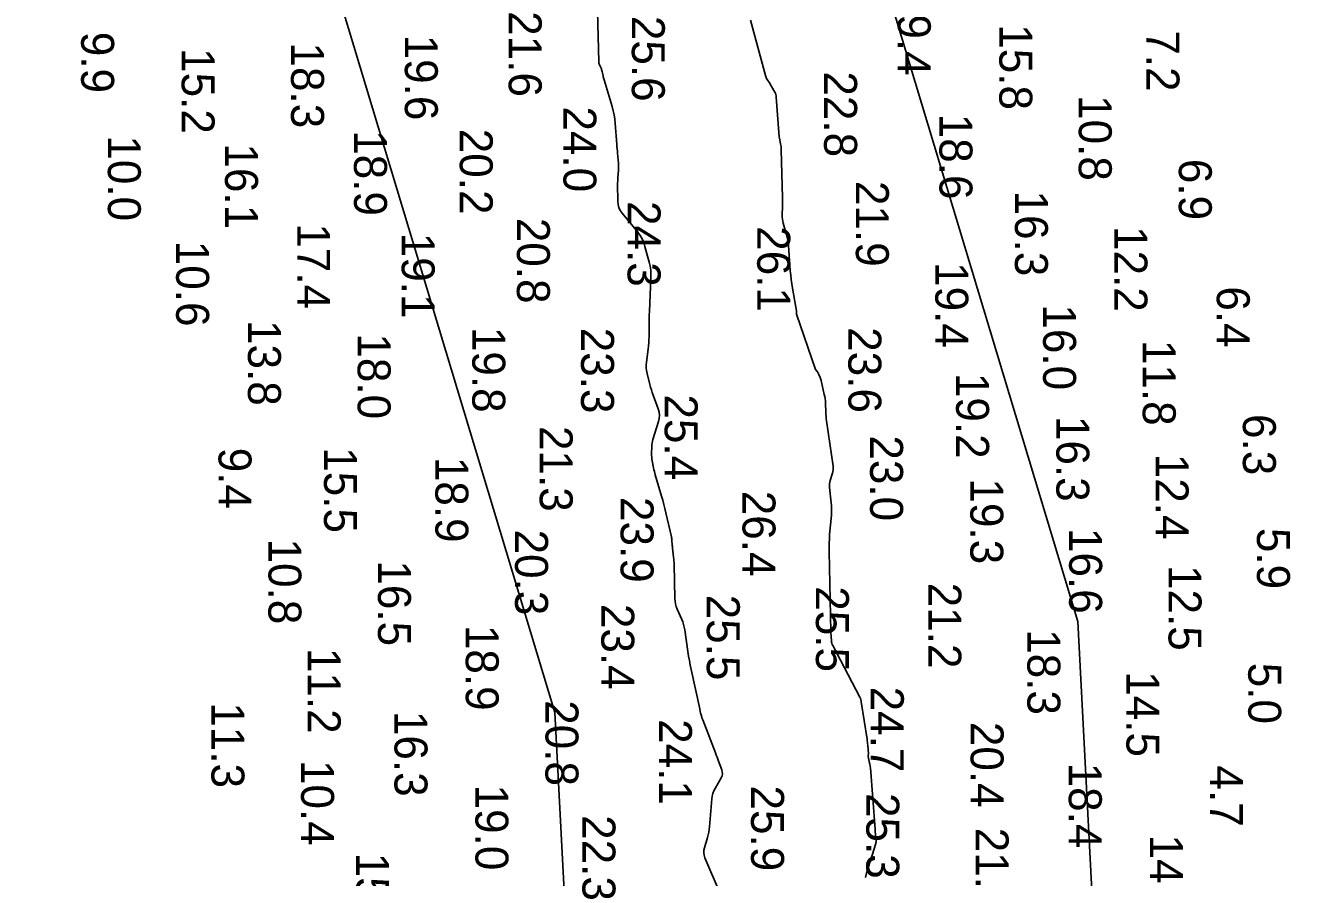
# Model space of a CAD drawing. Extents: x 1178573 to 1187098, y 693282 to 751751.
# Drawn here: x 1183055.6 to 1183543.7, y 741721.5 to 742044.5 of the extents above; entities that cross this region are included whole.
import ezdxf

# ---------------------------------------------------------------- set-up
doc = ezdxf.new("R2010")
doc.units = 0
for name, color, linetype in [('G-ANNO-PATT', 7, 'Continuous'), ('V-HYDS-MAJR', 7, 'Continuous'), ('V-HYDS-SOUN', 7, 'Continuous')]:
    doc.layers.add(name, color=color, linetype=linetype)

msp = doc.modelspace()

# ---------------------------------------------------------------- linework, layer by layer
at = {"layer": 'G-ANNO-PATT'}
for points in [[(1183884.78, 738706.45), (1183565.77, 739696.46), (1183463.01, 741660.48), (1183454.74, 741818.49), (1183255.55, 742478.87)], [(1183055.57, 742449.3), (1183256.28, 741783.89), (1183367.41, 739659.95), (1183480.15, 739310.05)], [(1183319.13, 741715.24), (1183313.3, 741728.84), (1183312.99, 741729.79), (1183312.85, 741730.74), (1183312.89, 741731.7), (1183313.1, 741732.67), (1183314.3, 741736.57), (1183314.57, 741737.55), (1183314.79, 741738.54), (1183314.96, 741739.54), (1183315.07, 741740.55), (1183315.94, 741751.17), (1183316.08, 741752.21), (1183316.33, 741753.22), (1183316.69, 741754.19), (1183317.16, 741755.13), (1183319.45, 741759.2), (1183319.78, 741759.94), (1183319.92, 741760.7), (1183319.89, 741761.47), (1183319.68, 741762.26), (1183318.48, 741765.43), (1183318.18, 741766.22), (1183317.88, 741767.01), (1183317.57, 741767.8), (1183317.27, 741768.59), (1183312.45, 741781.14), (1183312.35, 741781.39), (1183312.26, 741781.66), (1183312.18, 741781.92), (1183312.09, 741782.18), (1183311.71, 741783.46), (1183311.66, 741783.62), (1183311.62, 741783.77), (1183311.58, 741783.93), (1183311.55, 741784.09), (1183311.44, 741784.72), (1183311.41, 741784.88), (1183311.37, 741785.04), (1183311.34, 741785.2), (1183311.31, 741785.36), (1183308.09, 741800.25), (1183307.73, 741801.95), (1183307.41, 741803.65), (1183307.11, 741805.35), (1183306.84, 741807.06), (1183305.62, 741815.25), (1183305.43, 741816.28), (1183305.18, 741817.3), (1183304.86, 741818.3), (1183304.47, 741819.28), (1183302.79, 741823.17), (1183302.42, 741824.15), (1183302.14, 741825.15), (1183301.97, 741826.18), (1183301.9, 741827.22), (1183301.61, 741840.04), (1183301.59, 741840.74), (1183301.55, 741841.43), (1183301.49, 741842.13), (1183301.42, 741842.82), (1183301.01, 741846.26), (1183300.97, 741846.61), (1183300.93, 741846.97), (1183300.9, 741847.33), (1183300.88, 741847.69), (1183300.79, 741849.13), (1183300.76, 741849.49), (1183300.72, 741849.84), (1183300.66, 741850.2), (1183300.59, 741850.55), (1183298.5, 741859.71), (1183298.12, 741861.29), (1183297.72, 741862.86), (1183297.3, 741864.44), (1183296.85, 741866), (1183294.47, 741874.05), (1183294.28, 741874.71), (1183294.11, 741875.37), (1183293.96, 741876.04), (1183293.82, 741876.71), (1183293.3, 741879.4), (1183293.18, 741880.08), (1183293.11, 741880.75), (1183293.07, 741881.43), (1183293.07, 741882.11), (1183293.13, 741884.85), (1183293.16, 741885.53), (1183293.25, 741886.2), (1183293.38, 741886.87), (1183293.57, 741887.53), (1183295.69, 741894.28), (1183295.98, 741895.5), (1183296.05, 741896.72), (1183295.92, 741897.93), (1183295.57, 741899.13), (1183293.65, 741904.32), (1183293.29, 741905.33), (1183292.96, 741906.36), (1183292.66, 741907.39), (1183292.39, 741908.43), (1183291.35, 741912.61), (1183291.14, 741913.66), (1183291.03, 741914.72), (1183291.02, 741915.78), (1183291.11, 741916.84), (1183291.76, 741921.83), (1183291.89, 741923.01), (1183291.99, 741924.19), (1183292.05, 741925.37), (1183292.08, 741926.55), (1183292.11, 741931.28), (1183292.12, 741932.46), (1183292.15, 741933.65), (1183292.19, 741934.83), (1183292.23, 741936.01), (1183292.82, 741948.7), (1183292.83, 741950.24), (1183292.72, 741951.77), (1183292.5, 741953.28), (1183292.15, 741954.78), (1183290.54, 741960.76), (1183290.07, 741962.22), (1183289.45, 741963.61), (1183288.68, 741964.92), (1183287.78, 741966.15), (1183281.83, 741973.41), (1183281.12, 741974.44), (1183280.62, 741975.53), (1183280.31, 741976.7), (1183280.2, 741977.95), (1183280.16, 741984.27), (1183280.17, 741984.94), (1183280.19, 741985.62), (1183280.22, 741986.29), (1183280.27, 741986.96), (1183280.49, 741989.66), (1183280.53, 741990.33), (1183280.54, 741991), (1183280.53, 741991.67), (1183280.48, 741992.35), (1183280.14, 741996.07), (1183280.06, 741996.92), (1183279.99, 741997.77), (1183279.92, 741998.61), (1183279.85, 741999.46), (1183279.24, 742007.45), (1183279.07, 742009.05), (1183278.82, 742010.64), (1183278.48, 742012.22), (1183278.06, 742013.78), (1183275.02, 742023.94), (1183274.91, 742024.32), (1183274.81, 742024.7), (1183274.71, 742025.09), (1183274.63, 742025.47), (1183274.29, 742027.12), (1183274.21, 742027.45), (1183274.11, 742027.77), (1183274, 742028.09), (1183273.86, 742028.41), (1183273.29, 742029.65), (1183273.17, 742029.97), (1183273.07, 742030.29), (1183273.01, 742030.62), (1183272.99, 742030.96), (1183272.51, 742049.86)], [(1183330.61, 742046.63), (1183336.24, 742025.6), (1183336.36, 742025.22), (1183336.51, 742024.84), (1183336.69, 742024.48), (1183336.89, 742024.13), (1183337.77, 742022.77), (1183337.99, 742022.43), (1183338.2, 742022.08), (1183338.41, 742021.73), (1183338.61, 742021.38), (1183339.78, 742019.31), (1183340.01, 742018.84), (1183340.19, 742018.36), (1183340.31, 742017.85), (1183340.37, 742017.33), (1183341.32, 742003.97), (1183341.36, 742003.43), (1183341.43, 742002.89), (1183341.51, 742002.36), (1183341.61, 742001.82), (1183342.03, 741999.69), (1183342.13, 741999.16), (1183342.2, 741998.62), (1183342.25, 741998.08), (1183342.27, 741997.54), (1183342.75, 741979.19), (1183342.76, 741978.38), (1183342.76, 741977.57), (1183342.75, 741976.76), (1183342.73, 741975.95), (1183342.61, 741972.71), (1183342.61, 741971.91), (1183342.67, 741971.11), (1183342.8, 741970.32), (1183342.99, 741969.54), (1183344.24, 741965.14), (1183344.5, 741964.14), (1183344.71, 741963.13), (1183344.86, 741962.12), (1183344.97, 741961.09), (1183345.7, 741951.54), (1183345.85, 741949.88), (1183346.04, 741948.22), (1183346.27, 741946.58), (1183346.54, 741944.93), (1183347.84, 741937.67), (1183348, 741936.38), (1183348.05, 741935.09), (1183355.28, 741914.09), (1183355.98, 741913.15), (1183356.56, 741912.14), (1183357.02, 741911.07), (1183357.35, 741909.95), (1183358.59, 741904.63), (1183358.76, 741903.81), (1183358.89, 741902.98), (1183358.99, 741902.14), (1183359.04, 741901.3), (1183359.17, 741897.93), (1183359.21, 741897.09), (1183359.28, 741896.25), (1183359.36, 741895.41), (1183359.47, 741894.57), (1183361.92, 741877.4), (1183361.98, 741876.71), (1183361.96, 741876.03), (1183361.87, 741875.35), (1183361.7, 741874.68), (1183360.87, 741871.99), (1183360.7, 741871.32), (1183360.59, 741870.64), (1183360.56, 741869.95), (1183360.6, 741869.26), (1183361.23, 741863.54), (1183361.33, 741862.35), (1183361.37, 741861.16), (1183361.36, 741859.98), (1183361.28, 741858.79), (1183360.62, 741851.48), (1183360.5, 741849.87), (1183360.42, 741848.25), (1183360.39, 741846.64), (1183360.41, 741845.02), (1183361.09, 741814.66), (1183361.1, 741814.21), (1183361.12, 741813.76), (1183361.15, 741813.31), (1183361.18, 741812.86), (1183361.32, 741811.07), (1183361.38, 741810.63), (1183361.48, 741810.2), (1183361.62, 741809.78), (1183361.81, 741809.38), (1183372.11, 741789.8), (1183372.18, 741789.66), (1183372.24, 741789.52), (1183372.29, 741789.37), (1183372.33, 741789.22), (1183372.48, 741788.61), (1183372.52, 741788.46), (1183372.55, 741788.31), (1183372.58, 741788.16), (1183372.6, 741788), (1183374.8, 741773.79), (1183374.88, 741773.22), (1183374.95, 741772.66), (1183375.01, 741772.09), (1183375.06, 741771.52), (1183375.32, 741768.27), (1183375.32, 741768.19), (1183375.32, 741768.1), (1183375.31, 741768.02), (1183375.29, 741767.93), (1183375.22, 741767.6), (1183375.2, 741767.51), (1183375.2, 741767.43), (1183375.2, 741767.34), (1183375.22, 741767.26), (1183375.79, 741764.77), (1183375.88, 741764.32), (1183375.96, 741763.88), (1183376.02, 741763.43), (1183376.06, 741762.97), (1183377.84, 741739.68), (1183377.86, 741739.44), (1183377.88, 741739.21), (1183377.9, 741738.97), (1183377.92, 741738.74), (1183377.99, 741737.79), (1183378.01, 741737.56), (1183378.03, 741737.32), (1183378.06, 741737.09), (1183378.08, 741736.86), (1183378.24, 741735.51), (1183378.26, 741735.2), (1183378.24, 741734.91), (1183378.2, 741734.61), (1183378.12, 741734.32), (1183374.55, 741722.98), (1183374.18, 741721.36)]]:
    msp.add_lwpolyline(points, dxfattribs=at)
at = {"layer": 'V-HYDS-MAJR'}
for points in [[(1183319.13, 741715.24), (1183313.3, 741728.84), (1183312.99, 741729.79), (1183312.85, 741730.74), (1183312.89, 741731.7), (1183313.1, 741732.67), (1183314.3, 741736.57), (1183314.57, 741737.55), (1183314.79, 741738.54), (1183314.96, 741739.54), (1183315.07, 741740.55), (1183315.94, 741751.17), (1183316.08, 741752.21), (1183316.33, 741753.22), (1183316.69, 741754.19), (1183317.16, 741755.13), (1183319.45, 741759.2), (1183319.78, 741759.94), (1183319.92, 741760.7), (1183319.89, 741761.47), (1183319.68, 741762.26), (1183318.48, 741765.43), (1183318.18, 741766.22), (1183317.88, 741767.01), (1183317.57, 741767.8), (1183317.27, 741768.59), (1183312.45, 741781.14), (1183312.35, 741781.39), (1183312.26, 741781.66), (1183312.18, 741781.92), (1183312.09, 741782.18), (1183311.71, 741783.46), (1183311.66, 741783.62), (1183311.62, 741783.77), (1183311.58, 741783.93), (1183311.55, 741784.09), (1183311.44, 741784.72), (1183311.41, 741784.88), (1183311.37, 741785.04), (1183311.34, 741785.2), (1183311.31, 741785.36), (1183308.09, 741800.25), (1183307.73, 741801.95), (1183307.41, 741803.65), (1183307.11, 741805.35), (1183306.84, 741807.06), (1183305.62, 741815.25), (1183305.43, 741816.28), (1183305.18, 741817.3), (1183304.86, 741818.3), (1183304.47, 741819.28), (1183302.79, 741823.17), (1183302.42, 741824.15), (1183302.14, 741825.15), (1183301.97, 741826.18), (1183301.9, 741827.22), (1183301.61, 741840.04), (1183301.59, 741840.74), (1183301.55, 741841.43), (1183301.49, 741842.13), (1183301.42, 741842.82), (1183301.01, 741846.26), (1183300.97, 741846.61), (1183300.93, 741846.97), (1183300.9, 741847.33), (1183300.88, 741847.69), (1183300.79, 741849.13), (1183300.76, 741849.49), (1183300.72, 741849.84), (1183300.66, 741850.2), (1183300.59, 741850.55), (1183298.5, 741859.71), (1183298.12, 741861.29), (1183297.72, 741862.86), (1183297.3, 741864.44), (1183296.85, 741866), (1183294.47, 741874.05), (1183294.28, 741874.71), (1183294.11, 741875.37), (1183293.96, 741876.04), (1183293.82, 741876.71), (1183293.3, 741879.4), (1183293.18, 741880.08), (1183293.11, 741880.75), (1183293.07, 741881.43), (1183293.07, 741882.11), (1183293.13, 741884.85), (1183293.16, 741885.53), (1183293.25, 741886.2), (1183293.38, 741886.87), (1183293.57, 741887.53), (1183295.69, 741894.28), (1183295.98, 741895.5), (1183296.05, 741896.72), (1183295.92, 741897.93), (1183295.57, 741899.13), (1183293.65, 741904.32), (1183293.29, 741905.33), (1183292.96, 741906.36), (1183292.66, 741907.39), (1183292.39, 741908.43), (1183291.35, 741912.61), (1183291.14, 741913.66), (1183291.03, 741914.72), (1183291.02, 741915.78), (1183291.11, 741916.84), (1183291.76, 741921.83), (1183291.89, 741923.01), (1183291.99, 741924.19), (1183292.05, 741925.37), (1183292.08, 741926.55), (1183292.11, 741931.28), (1183292.12, 741932.46), (1183292.15, 741933.65), (1183292.19, 741934.83), (1183292.23, 741936.01), (1183292.82, 741948.7), (1183292.83, 741950.24), (1183292.72, 741951.77), (1183292.5, 741953.28), (1183292.15, 741954.78), (1183290.54, 741960.76), (1183290.07, 741962.22), (1183289.45, 741963.61), (1183288.68, 741964.92), (1183287.78, 741966.15), (1183281.83, 741973.41), (1183281.12, 741974.44), (1183280.62, 741975.53), (1183280.31, 741976.7), (1183280.2, 741977.95), (1183280.16, 741984.27), (1183280.17, 741984.94), (1183280.19, 741985.62), (1183280.22, 741986.29), (1183280.27, 741986.96), (1183280.49, 741989.66), (1183280.53, 741990.33), (1183280.54, 741991), (1183280.53, 741991.67), (1183280.48, 741992.35), (1183280.14, 741996.07), (1183280.06, 741996.92), (1183279.99, 741997.77), (1183279.92, 741998.61), (1183279.85, 741999.46), (1183279.24, 742007.45), (1183279.07, 742009.05), (1183278.82, 742010.64), (1183278.48, 742012.22), (1183278.06, 742013.78), (1183275.02, 742023.94), (1183274.91, 742024.32), (1183274.81, 742024.7), (1183274.71, 742025.09), (1183274.63, 742025.47), (1183274.29, 742027.12), (1183274.21, 742027.45), (1183274.11, 742027.77), (1183274, 742028.09), (1183273.86, 742028.41), (1183273.29, 742029.65), (1183273.17, 742029.97), (1183273.07, 742030.29), (1183273.01, 742030.62), (1183272.99, 742030.96), (1183272.51, 742049.86)], [(1183330.61, 742046.63), (1183336.24, 742025.6), (1183336.36, 742025.22), (1183336.51, 742024.84), (1183336.69, 742024.48), (1183336.89, 742024.13), (1183337.77, 742022.77), (1183337.99, 742022.43), (1183338.2, 742022.08), (1183338.41, 742021.73), (1183338.61, 742021.38), (1183339.78, 742019.31), (1183340.01, 742018.84), (1183340.19, 742018.36), (1183340.31, 742017.85), (1183340.37, 742017.33), (1183341.32, 742003.97), (1183341.36, 742003.43), (1183341.43, 742002.89), (1183341.51, 742002.36), (1183341.61, 742001.82), (1183342.03, 741999.69), (1183342.13, 741999.16), (1183342.2, 741998.62), (1183342.25, 741998.08), (1183342.27, 741997.54), (1183342.75, 741979.19), (1183342.76, 741978.38), (1183342.76, 741977.57), (1183342.75, 741976.76), (1183342.73, 741975.95), (1183342.61, 741972.71), (1183342.61, 741971.91), (1183342.67, 741971.11), (1183342.8, 741970.32), (1183342.99, 741969.54), (1183344.24, 741965.14), (1183344.5, 741964.14), (1183344.71, 741963.13), (1183344.86, 741962.12), (1183344.97, 741961.09), (1183345.7, 741951.54), (1183345.85, 741949.88), (1183346.04, 741948.22), (1183346.27, 741946.58), (1183346.54, 741944.93), (1183347.84, 741937.67), (1183348, 741936.38), (1183348.05, 741935.09), (1183355.28, 741914.09), (1183355.98, 741913.15), (1183356.56, 741912.14), (1183357.02, 741911.07), (1183357.35, 741909.95), (1183358.59, 741904.63), (1183358.76, 741903.81), (1183358.89, 741902.98), (1183358.99, 741902.14), (1183359.04, 741901.3), (1183359.17, 741897.93), (1183359.21, 741897.09), (1183359.28, 741896.25), (1183359.36, 741895.41), (1183359.47, 741894.57), (1183361.92, 741877.4), (1183361.98, 741876.71), (1183361.96, 741876.03), (1183361.87, 741875.35), (1183361.7, 741874.68), (1183360.87, 741871.99), (1183360.7, 741871.32), (1183360.59, 741870.64), (1183360.56, 741869.95), (1183360.6, 741869.26), (1183361.23, 741863.54), (1183361.33, 741862.35), (1183361.37, 741861.16), (1183361.36, 741859.98), (1183361.28, 741858.79), (1183360.62, 741851.48), (1183360.5, 741849.87), (1183360.42, 741848.25), (1183360.39, 741846.64), (1183360.41, 741845.02), (1183361.09, 741814.66), (1183361.1, 741814.21), (1183361.12, 741813.76), (1183361.15, 741813.31), (1183361.18, 741812.86), (1183361.32, 741811.07), (1183361.38, 741810.63), (1183361.48, 741810.2), (1183361.62, 741809.78), (1183361.81, 741809.38), (1183372.11, 741789.8), (1183372.18, 741789.66), (1183372.24, 741789.52), (1183372.29, 741789.37), (1183372.33, 741789.22), (1183372.48, 741788.61), (1183372.52, 741788.46), (1183372.55, 741788.31), (1183372.58, 741788.16), (1183372.6, 741788), (1183374.8, 741773.79), (1183374.88, 741773.22), (1183374.95, 741772.66), (1183375.01, 741772.09), (1183375.06, 741771.52), (1183375.32, 741768.27), (1183375.32, 741768.19), (1183375.32, 741768.1), (1183375.31, 741768.02), (1183375.29, 741767.93), (1183375.22, 741767.6), (1183375.2, 741767.51), (1183375.2, 741767.43), (1183375.2, 741767.34), (1183375.22, 741767.26), (1183375.79, 741764.77), (1183375.88, 741764.32), (1183375.96, 741763.88), (1183376.02, 741763.43), (1183376.06, 741762.97), (1183377.84, 741739.68), (1183377.86, 741739.44), (1183377.88, 741739.21), (1183377.9, 741738.97), (1183377.92, 741738.74), (1183377.99, 741737.79), (1183378.01, 741737.56), (1183378.03, 741737.32), (1183378.06, 741737.09), (1183378.08, 741736.86), (1183378.24, 741735.51), (1183378.26, 741735.2), (1183378.24, 741734.91), (1183378.2, 741734.61), (1183378.12, 741734.32), (1183374.55, 741722.98), (1183374.18, 741721.36)]]:
    msp.add_lwpolyline(points, dxfattribs=at)

# ---------------------------------------------------------------- texts
at = {"layer": 'V-HYDS-SOUN'}
for s, p in [('19.4 ', (1183386.47, 742058.08)), ('21.6 ', (1183238.84, 742050)), ('25.6 ', (1183285.56, 742048.23)), ('9.9', (1183076.61, 742042.18)), ('19.6 ', (1183199.43, 742041.11)), ('15.8 ', (1183425, 742045.05)), ('7.2', (1183480.84, 742042.76)), ('15.2 ', (1183114.74, 742035.99)), ('18.3 ', (1183156.26, 742038.13)), ('22.8 ', (1183358.53, 742027.17)), ('10.8 ', (1183455.15, 742018.15)), ('24.0 ', (1183259.6, 742013.86)), ('18.6 ', (1183402.29, 742011.09)), ('10.0 ', (1183086.74, 742002.9)), ('18.9 ', (1183180.15, 742004.86)), ('20.2 ', (1183220.26, 742005.41)), ('16.1 ', (1183131.2, 741999.83)), ('6.9', (1183493.11, 741993.98)), ('21.9 ', (1183370.57, 741985.6)), ('24.3 ', (1183283.95, 741977.99)), ('16.3 ', (1183430.93, 741981.96)), ('17.4 ', (1183158.59, 741969.53)), ('20.8 ', (1183241.96, 741971.62)), ('26.1 ', (1183333.14, 741968.43)), ('12.2 ', (1183468.68, 741968.51)), ('10.6 ', (1183112.65, 741962.9)), ('19.1 ', (1183198.23, 741965.94)), ('19.4 ', (1183400.71, 741954.8)), ('6.4', (1183507.51, 741945.62)), ('16.0 ', (1183441.62, 741938.76)), ('13.8 ', (1183139.9, 741932.84)), ('19.8 ', (1183225.03, 741930.25)), ('23.3 ', (1183266.3, 741929.92)), ('23.6 ', (1183367.71, 741930.12)), ('18.0 ', (1183181.52, 741927.77)), ('11.8 ', (1183479.43, 741925.3)), ('19.2 ', (1183408.61, 741912.8)), ('25.4 ', (1183298.02, 741904.61)), ('16.3 ', (1183446.64, 741896.46)), ('6.3', (1183517.42, 741897.19)), ('21.3 ', (1183250.61, 741892.65)), ('23.0 ', (1183375.97, 741889.09)), ('9.4', (1183128.74, 741884.4)), ('15.5 ', (1183168.77, 741884.6)), ('18.9 ', (1183211.02, 741880.94)), ('12.4 ', (1183484.31, 741882.1)), ('19.3 ', (1183414, 741872.74)), ('23.9 ', (1183281.3, 741865.72)), ('26.4 ', (1183327.55, 741868.09)), ('20.3 ', (1183241.26, 741853.35)), ('16.6 ', (1183451.5, 741853.97)), ('5.9', (1183522.77, 741853.99)), ('10.8 ', (1183147.67, 741849.94)), ('16.5 ', (1183189.24, 741841.68)), ('12.5 ', (1183489.21, 741839.91)), ('25.5 ', (1183355.41, 741831.84)), ('21.2 ', (1183398.08, 741833.2)), ('25.5 ', (1183314.01, 741828.66)), ('23.4 ', (1183273.97, 741825.15)), ('18.9 ', (1183222.54, 741817.2)), ('18.3 ', (1183435.65, 741815.56)), ('11.2 ', (1183162.58, 741808.47)), ('5.0', (1183519.46, 741802.84)), ('14.5 ', (1183473.23, 741799.62)), ('24.7 ', (1183376.24, 741793.77)), ('11.3 ', (1183126.04, 741787.83)), ('20.8 ', (1183252.79, 741788.62)), ('16.3 ', (1183195.5, 741784.58)), ('24.1 ', (1183295.87, 741781.43)), ('20.4 ', (1183414.1, 741780.4)), ('10.4 ', (1183160.06, 741765.96)), ('18.4 ', (1183451.37, 741764.94)), ('4.7', (1183504.95, 741763.86)), ('19.0 ', (1183226.2, 741756.61)), ('25.9 ', (1183330.81, 741756.27)), ('25.3 ', (1183374.53, 741753.42)), ('22.3 ', (1183266.82, 741745.02)), ('21.2 ', (1183416.02, 741740.26)), ('14.0 ', (1183482.14, 741737.65)), ('15.6 ', (1183180.93, 741730.78))]:
    msp.add_text(s, height=12.5, rotation=270, dxfattribs=at).set_placement(p)

doc.saveas('drawing.dxf')
